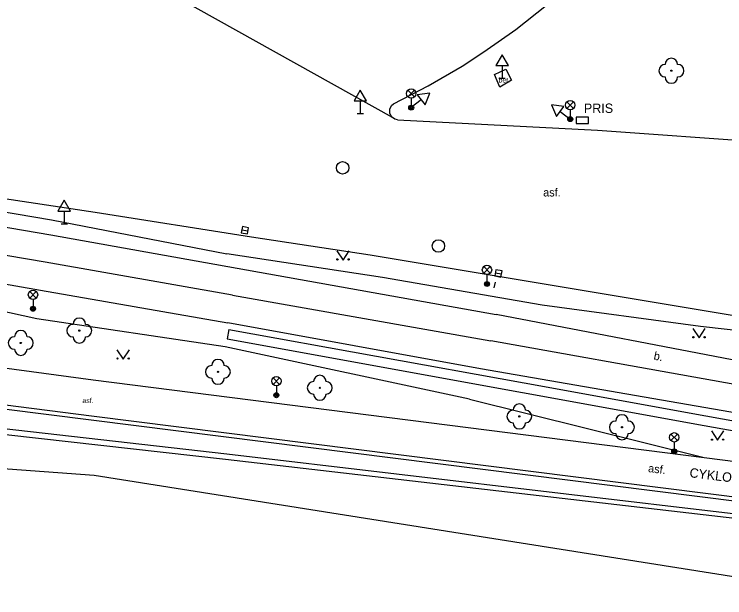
# Model space of a CAD drawing. Extents: x -598932 to -598196, y -1162207 to -1161504.
# Drawn here: x -598441.5 to -598384.6, y -1162052 to -1162005.3 of the extents above; entities that cross this region are included whole.
import ezdxf

# ---------------------------------------------------------------- set-up
doc = ezdxf.new("R2010")
doc.units = 0
for name, color, linetype in [('Level 22', 7, 'Continuous'), ('Level 24', 7, 'Continuous'), ('Level 27', 7, 'Continuous'), ('Level 33', 7, 'Continuous'), ('Level 34', 7, 'Continuous'), ('Level 36', 7, 'Continuous'), ('specificka linie pasportu komunikaci', 7, 'Continuous'), ('TM - CD - osa koleji', 7, 'Continuous'), ('TM - chodniky - VP', 7, 'Continuous'), ('TM - hladina vodniho toku_ bazenu_ nadrze', 7, 'Continuous'), ('TM - horni hrana svahu', 7, 'Continuous'), ('TM - komunikace - VP', 7, 'Continuous'), ('TM - podezdivka plotu - VP', 7, 'Continuous'), ('TM - pomocna konstrukcna linie', 7, 'Continuous'), ('TM - popis objektu', 7, 'Continuous'), ('TM - popis povrchu', 7, 'Continuous'), ('TM - rozhrani ploch obecne - VP', 7, 'Continuous'), ('TM - zabradli - VP', 7, 'Continuous'), ('TM - zed operna - VP', 7, 'Continuous')]:
    doc.layers.add(name, color=color, linetype=linetype)

msp = doc.modelspace()

# ---------------------------------------------------------------- linework, layer by layer
at = {"layer": 'Level 22'}
for centre in [(-598388.89, -1162009.84), (-598436.31, -1162030.65), (-598441, -1162031.64), (-598425.21, -1162033.95), (-598417.05, -1162035.23), (-598401.07, -1162037.52), (-598392.85, -1162038.39)]:
    msp.add_circle(centre, 0.05, dxfattribs=at)
for centre, start, end in [((-598388.89, -1162009.34), 0, 180), ((-598389.39, -1162009.84), 90, 270), ((-598388.39, -1162009.84), 270, 90), ((-598388.89, -1162010.34), 180, 0), ((-598436.31, -1162030.15), 0, 180), ((-598436.81, -1162030.65), 90, 270), ((-598435.81, -1162030.65), 270, 90), ((-598441, -1162031.14), 0, 180), ((-598441.5, -1162031.64), 90, 270), ((-598440.5, -1162031.64), 270, 90), ((-598436.31, -1162031.15), 180, 0), ((-598441, -1162032.14), 180, 0), ((-598425.21, -1162033.45), 0, 180), ((-598425.71, -1162033.95), 90, 270), ((-598424.71, -1162033.95), 270, 90), ((-598425.21, -1162034.45), 180, 0), ((-598417.05, -1162034.73), 0, 180), ((-598417.55, -1162035.23), 90, 270), ((-598416.55, -1162035.23), 270, 90), ((-598417.05, -1162035.73), 180, 0), ((-598401.07, -1162037.02), 0, 180), ((-598401.57, -1162037.52), 90, 270), ((-598400.57, -1162037.52), 270, 90), ((-598393.35, -1162038.39), 90, 270), ((-598392.85, -1162037.89), 0, 180), ((-598392.35, -1162038.39), 270, 90), ((-598401.07, -1162038.02), 180, 0), ((-598392.85, -1162038.89), 180, 0)]:
    msp.add_arc(centre, 0.5, start, end, dxfattribs=at)
at = {"layer": 'Level 24'}
msp.add_lwpolyline([(-598396.53, -1162014.06), (-598395.53, -1162014.06), (-598395.53, -1162013.56), (-598396.53, -1162013.56)], close=True, dxfattribs=at)
at = {"layer": 'Level 27'}
for p, q in [((-598423.295, -1162022.573), (-598422.805, -1162022.667)), ((-598402.995, -1162026.023), (-598402.505, -1162026.117))]:
    msp.add_line(p, q, dxfattribs=at)
for points in [[(-598423.343, -1162022.818), (-598422.852, -1162022.913), (-598422.757, -1162022.422), (-598423.248, -1162022.327)], [(-598403.043, -1162026.268), (-598402.552, -1162026.363), (-598402.457, -1162025.872), (-598402.948, -1162025.777)]]:
    msp.add_lwpolyline(points, close=True, dxfattribs=at)
for centre in [(-598415.22, -1162017.62), (-598407.55, -1162023.87)]:
    msp.add_circle(centre, 0.5, dxfattribs=at)
at = {"layer": 'Level 33'}
for p, q in [((-598409.995, -1162011.94), (-598409.465, -1162011.41)), ((-598409.995, -1162011.41), (-598409.465, -1162011.94)), ((-598409.73, -1162012.05), (-598409.73, -1162012.8)), ((-598397.255, -1162012.86), (-598396.725, -1162012.33)), ((-598397.255, -1162012.33), (-598396.725, -1162012.86)), ((-598396.99, -1162012.97), (-598396.99, -1162013.72)), ((-598403.925, -1162026.06), (-598403.395, -1162025.53)), ((-598403.925, -1162025.53), (-598403.395, -1162026.06)), ((-598403.66, -1162026.17), (-598403.66, -1162026.92)), ((-598440.285, -1162028.04), (-598439.755, -1162027.51)), ((-598440.285, -1162027.51), (-598439.755, -1162028.04)), ((-598440.02, -1162028.15), (-598440.02, -1162028.9)), ((-598420.795, -1162034.96), (-598420.265, -1162034.43)), ((-598420.795, -1162034.43), (-598420.265, -1162034.96)), ((-598420.53, -1162035.07), (-598420.53, -1162035.82)), ((-598388.925, -1162039.46), (-598388.395, -1162038.93)), ((-598388.925, -1162038.93), (-598388.395, -1162039.46)), ((-598388.66, -1162039.57), (-598388.66, -1162040.32))]:
    msp.add_line(p, q, dxfattribs=at)
for centre, radius in [((-598409.73, -1162011.675), 0.375), ((-598396.99, -1162012.595), 0.375), ((-598409.73, -1162012.8), 0.2), ((-598409.73, -1162012.8), 0.145), ((-598409.73, -1162012.8), 0.0876), ((-598396.99, -1162013.72), 0.2), ((-598396.99, -1162013.72), 0.145), ((-598396.99, -1162013.72), 0.0876), ((-598403.66, -1162025.795), 0.375), ((-598403.66, -1162026.92), 0.2), ((-598403.66, -1162026.92), 0.145), ((-598403.66, -1162026.92), 0.0876), ((-598440.02, -1162027.775), 0.375), ((-598440.02, -1162028.9), 0.2), ((-598440.02, -1162028.9), 0.145), ((-598440.02, -1162028.9), 0.0876), ((-598420.53, -1162034.695), 0.375), ((-598420.53, -1162035.82), 0.2), ((-598420.53, -1162035.82), 0.145), ((-598420.53, -1162035.82), 0.0876), ((-598388.66, -1162039.195), 0.375), ((-598388.66, -1162040.32), 0.2), ((-598388.66, -1162040.32), 0.145), ((-598388.66, -1162040.32), 0.0876)]:
    msp.add_circle(centre, radius, dxfattribs=at)
at = {"layer": 'Level 34'}
for p, q in [((-598402.45, -1162009.432), (-598402.45, -1162010.45)), ((-598402.7, -1162010.45), (-598402.2, -1162010.45)), ((-598413.81, -1162012.252), (-598413.81, -1162013.27)), ((-598408.93, -1162012.17), (-598409.73, -1162012.8)), ((-598414.06, -1162013.27), (-598413.56, -1162013.27)), ((-598397.802, -1162013.106), (-598396.99, -1162013.72)), ((-598437.52, -1162021.082), (-598437.52, -1162022.1)), ((-598437.77, -1162022.1), (-598437.27, -1162022.1))]:
    msp.add_line(p, q, dxfattribs=at)
for points in [[(-598402.95, -1162009.432), (-598401.95, -1162009.432), (-598402.45, -1162008.566)], [(-598414.31, -1162012.252), (-598413.31, -1162012.252), (-598413.81, -1162011.386)], [(-598409.24, -1162011.777), (-598408.621, -1162012.563), (-598408.25, -1162011.634)], [(-598398.103, -1162013.504), (-598397.5, -1162012.707), (-598398.492, -1162012.583)], [(-598438.02, -1162021.082), (-598437.02, -1162021.082), (-598437.52, -1162020.216)]]:
    msp.add_lwpolyline(points, close=True, dxfattribs=at)
at = {"layer": 'Level 36'}
for points in [[(-598415.69, -1162024.25), (-598415.19, -1162025), (-598414.69, -1162024.25)], [(-598387.18, -1162030.48), (-598386.68, -1162031.23), (-598386.18, -1162030.48)], [(-598433.3, -1162032.18), (-598432.8, -1162032.93), (-598432.3, -1162032.18)], [(-598385.69, -1162038.68), (-598385.19, -1162039.43), (-598384.69, -1162038.68)]]:
    msp.add_lwpolyline(points, dxfattribs=at)
for centre in [(-598415.64, -1162024.95), (-598414.741, -1162024.95), (-598387.13, -1162031.18), (-598386.231, -1162031.18), (-598433.25, -1162032.88), (-598432.351, -1162032.88), (-598385.64, -1162039.38), (-598384.741, -1162039.38)]:
    msp.add_circle(centre, 0.05, dxfattribs=at)
at = {"layer": 'specificka linie pasportu komunikaci'}
msp.add_lwpolyline([(-598411.23, -1162013.6), (-598428.408, -1162003.993)], dxfattribs=at)
at = {"layer": 'TM - CD - osa koleji'}
for points in [[(-598424.05, -1162027.8), (-598439.04, -1162025.17), (-598461.41, -1162021.38), (-598477.32, -1162018.62)], [(-598424.05, -1162027.8), (-598403.36, -1162031.48)], [(-598360.09, -1162039.1), (-598369.33, -1162037.56), (-598403.36, -1162031.48)]]:
    msp.add_lwpolyline(points, dxfattribs=at)
at = {"layer": 'TM - chodniky - VP'}
for points in [[(-598457.77, -1162031.55), (-598435.19, -1162034.58), (-598386.26, -1162040.82), (-598370.14, -1162042.87), (-598361.178, -1162046.51), (-598360.66, -1162046.72)], [(-598371.95, -1162045.47), (-598435.33, -1162037.49), (-598449.35, -1162035.699), (-598458.11, -1162034.58)]]:
    msp.add_lwpolyline(points, dxfattribs=at)
at = {"layer": 'TM - hladina vodniho toku_ bazenu_ nadrze'}
msp.add_lwpolyline([(-598373.28, -1162052.04), (-598435.13, -1162042.24), (-598451.89, -1162041.02)], dxfattribs=at)
at = {"layer": 'TM - horni hrana svahu'}
for points in [[(-598464.94, -1162018.11), (-598453.04, -1162019.32), (-598438.53, -1162021.79), (-598424.5, -1162024.49)], [(-598405.07, -1162036.15), (-598424.64, -1162031.95), (-598439.72, -1162029.71), (-598462.1, -1162024.8), (-598464.72, -1162024.1)], [(-598359.24, -1162034.12), (-598375.39, -1162031.57), (-598386.57, -1162030.31), (-598399.23, -1162028.6), (-598412.03, -1162026.4), (-598424.5, -1162024.49)]]:
    msp.add_lwpolyline(points, dxfattribs=at)
at = {"layer": 'TM - komunikace - VP'}
for points in [[(-598411.14, -1162012.49), (-598408.36, -1162011.05), (-598405.66, -1162009.47), (-598403.91, -1162008.34), (-598401.35, -1162006.53), (-598398.9, -1162004.59), (-598397.32, -1162003.22)], [(-598410.84, -1162013.77), (-598411.05, -1162013.72), (-598411.23, -1162013.6), (-598411.37, -1162013.44), (-598411.45, -1162013.24), (-598411.45, -1162012.92), (-598411.3, -1162012.63), (-598411.14, -1162012.49)], [(-598410.84, -1162013.77), (-598394.81, -1162014.6), (-598381.37, -1162015.55), (-598365.54, -1162017.24), (-598360.98, -1162017.9), (-598357.94, -1162018.33)], [(-598359.13, -1162033.47), (-598368.34, -1162032.04), (-598384.83, -1162029.3), (-598413.02, -1162024.61), (-598422.52, -1162023.16), (-598435.04, -1162021.2), (-598464.99, -1162016.68)]]:
    msp.add_lwpolyline(points, dxfattribs=at)
at = {"layer": 'TM - podezdivka plotu - VP'}
msp.add_lwpolyline([(-598424.34, -1162030.55), (-598400.67, -1162034.84), (-598386.12, -1162037.48), (-598371.58, -1162040.08), (-598364.85, -1162041.72), (-598365.03, -1162042.47)], dxfattribs=at)
at = {"layer": 'TM - pomocna konstrukcna linie'}
for points in [[(-598424.34, -1162030.55), (-598424.48, -1162031.31)], [(-598405.07, -1162036.15), (-598386.26, -1162040.82)]]:
    msp.add_lwpolyline(points, dxfattribs=at)
at = {"layer": 'TM - rozhrani ploch obecne - VP'}
for points in [[(-598402.15, -1162009.71), (-598401.7, -1162010.6), (-598402.64, -1162011.15), (-598403.07, -1162010.15), (-598402.15, -1162009.71)], [(-598464.92, -1162018.62), (-598460.68, -1162019.23), (-598438.58, -1162022.98), (-598402.92, -1162029.36)], [(-598464.76, -1162023), (-598461.78, -1162023.5), (-598439.42, -1162027.41), (-598424.41, -1162030.04)], [(-598359.5, -1162035.63), (-598382.08, -1162033.35), (-598402.92, -1162029.36)], [(-598404.17, -1162033.71), (-598424.41, -1162030.04)], [(-598360.7, -1162042.67), (-598382.73, -1162037.41), (-598404.17, -1162033.71)], [(-598372.33, -1162047.37), (-598383.8, -1162045.7), (-598424.6, -1162040.98), (-598457.2, -1162037.31)], [(-598372.23, -1162046.87), (-598383.74, -1162045.34), (-598424.49, -1162040.53), (-598457.15, -1162036.82)]]:
    msp.add_lwpolyline(points, dxfattribs=at)
at = {"layer": 'TM - zabradli - VP'}
for points in [[(-598403.08, -1162027.23), (-598402.99, -1162026.76)], [(-598449.39, -1162036.04), (-598435.37, -1162037.79), (-598372.83, -1162045.67)]]:
    msp.add_lwpolyline(points, dxfattribs=at)
at = {"layer": 'TM - zed operna - VP'}
msp.add_lwpolyline([(-598424.48, -1162031.31), (-598400.81, -1162035.6), (-598386.26, -1162038.24), (-598371.74, -1162040.84), (-598365.03, -1162042.47)], dxfattribs=at)

# ---------------------------------------------------------------- texts
at = {"layer": 'TM - popis objektu'}
msp.add_text('PRIS', height=0.75, dxfattribs=at).set_placement((-598395.9, -1162013.22))
msp.add_text('CYKLOSTEZKA', height=0.75, rotation=353, dxfattribs=at).set_placement((-598387.47, -1162042.38))
at = {"layer": 'TM - popis povrchu'}
for s, height, rotation, p in [('bet.', 0.4, 359.9627, (-598402.73, -1162010.79)), ('b.', 0.65, 347.79, (-598390.35, -1162032.95)), ('asf.', 0.65, 353, (-598390.78, -1162041.97))]:
    msp.add_text(s, height=height, rotation=rotation, dxfattribs=at).set_placement(p)
for height, p in [(0.65, (-598399.16, -1162019.91)), (0.4, (-598436.06, -1162036.45))]:
    msp.add_text('asf.', height=height, dxfattribs=at).set_placement(p)

doc.saveas('drawing.dxf')
